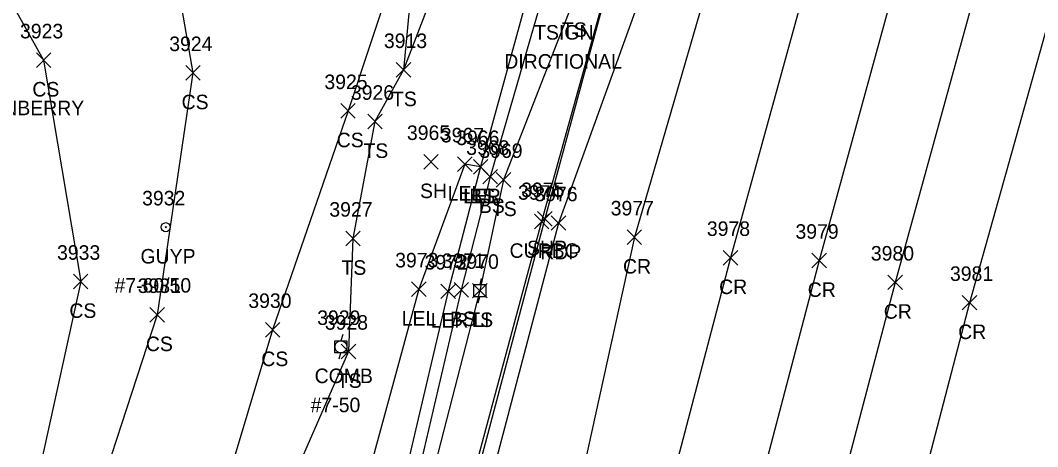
# Model space of a CAD drawing. Extents: x 1462089 to 1464015, y 730534 to 736144.
# Drawn here: x 1462748.3 to 1462888.4, y 732247.8 to 732306.5 of the extents above; entities that cross this region are included whole.
import ezdxf

# ---------------------------------------------------------------- set-up
doc = ezdxf.new("R2010")
doc.units = 0
for name, color, linetype in [('L_A', 7, 'Continuous'), ('L_C', 7, 'Continuous'), ('L_I', 7, 'Continuous'), ('L_TIC', 7, 'Continuous'), ('LARO', 7, 'Continuous'), ('LELB', 7, 'Continuous'), ('P_A', 7, 'Continuous'), ('P_I', 7, 'Continuous'), ('P_TIC', 7, 'Continuous'), ('PET', 7, 'Continuous'), ('PRC', 7, 'Continuous'), ('PSP', 7, 'Continuous'), ('R_A', 7, 'Continuous'), ('R_I', 7, 'Continuous'), ('R_TIC', 7, 'Continuous'), ('RC', 7, 'Continuous'), ('S_A', 7, 'Continuous'), ('S_C', 7, 'Continuous'), ('U_A', 7, 'Continuous'), ('U_C', 7, 'Continuous'), ('U_I', 7, 'Continuous'), ('ULP', 7, 'Continuous'), ('UP', 7, 'Continuous'), ('UPGW', 7, 'Continuous')]:
    doc.layers.add(name, color=color, linetype=linetype)

msp = doc.modelspace()

# ---------------------------------------------------------------- linework, layer by layer
at = {"layer": 'L_TIC'}
for points in [[(1462750.49, 732300.01), (1462752.49, 732302.01)], [(1462752.49, 732300.01), (1462750.49, 732302.01)], [(1462771.06, 732298.26), (1462773.06, 732300.26)], [(1462773.06, 732298.26), (1462771.06, 732300.26)], [(1462800.07, 732298.68), (1462802.07, 732300.68)], [(1462802.07, 732298.68), (1462800.07, 732300.68)], [(1462800.07, 732298.68), (1462802.07, 732300.68)], [(1462802.07, 732298.68), (1462800.07, 732300.68)], [(1462792.43, 732293.03), (1462794.43, 732295.03)], [(1462794.43, 732293.03), (1462792.43, 732295.03)], [(1462796.14, 732291.56), (1462798.14, 732293.56)], [(1462798.14, 732291.56), (1462796.14, 732293.56)], [(1462803.85, 732286.03), (1462805.85, 732288.03)], [(1462805.85, 732286.03), (1462803.85, 732288.03)], [(1462808.51, 732285.7), (1462810.51, 732287.7)], [(1462810.51, 732285.7), (1462808.51, 732287.7)], [(1462810.69, 732285.33), (1462812.69, 732287.33)], [(1462812.69, 732285.33), (1462810.69, 732287.33)], [(1462810.69, 732285.33), (1462812.69, 732287.33)], [(1462812.69, 732285.33), (1462810.69, 732287.33)], [(1462810.69, 732285.33), (1462812.69, 732287.33)], [(1462812.69, 732285.33), (1462810.69, 732287.33)], [(1462812.01, 732283.98), (1462814.01, 732285.98)], [(1462814.01, 732283.98), (1462812.01, 732285.98)], [(1462813.84, 732283.56), (1462815.84, 732285.56)], [(1462815.84, 732283.56), (1462813.84, 732285.56)], [(1462793.11, 732275.48), (1462795.11, 732277.48)], [(1462795.11, 732275.48), (1462793.11, 732277.48)], [(1462755.6, 732269.55), (1462757.6, 732271.55)], [(1462757.6, 732269.55), (1462755.6, 732271.55)], [(1462802.18, 732268.5), (1462804.18, 732270.5)], [(1462804.18, 732268.5), (1462802.18, 732270.5)], [(1462806.23, 732268.21), (1462808.23, 732270.21)], [(1462808.23, 732268.21), (1462806.23, 732270.21)], [(1462808.03, 732268.42), (1462810.03, 732270.42)], [(1462810.03, 732268.42), (1462808.03, 732270.42)], [(1462810.59, 732268.3), (1462812.59, 732270.3)], [(1462812.59, 732268.3), (1462810.59, 732270.3)], [(1462766.14, 732264.98), (1462768.14, 732266.98)], [(1462768.14, 732264.98), (1462766.14, 732266.98)], [(1462782.04, 732262.92), (1462784.04, 732264.92)], [(1462784.04, 732262.92), (1462782.04, 732264.92)], [(1462792.48, 732259.93), (1462794.48, 732261.93)], [(1462794.48, 732259.93), (1462792.48, 732261.93)]]:
    msp.add_lwpolyline(points, dxfattribs=at)
at = {"layer": 'LARO'}
for points in [[(1462811.69, 732286.33), (1462807.23, 732269.21), (1462800.04, 732238.8), (1462789.66, 732200.77), (1462786.16, 732191.39), (1462773.17, 732142.55), (1462762.59, 732101.23), (1462750.3, 732056), (1462737.3, 732015), (1462731, 731998.27), (1462722.22, 731986.67), (1462712.54, 731977.49), (1462705.64, 731972.39), (1462692.98, 731969.55), (1462682.24, 731971.77), (1462644.49, 731992.53), (1462610.27, 732008.8), (1462590.7, 732019.88), (1462573.65, 732029.77), (1462532.93, 732051.27)], [(1462811.69, 732286.33), (1462809.51, 732286.7), (1462803.18, 732269.5), (1462795.09, 732239.9)]]:
    msp.add_lwpolyline(points, dxfattribs=at)
at = {"layer": 'LELB'}
for points in [[(1462576.07, 732442.44), (1462583.47, 732447.07), (1462597.53, 732450.09), (1462627.46, 732438.1), (1462676.16, 732419.43), (1462714.86, 732406.16), (1462753.43, 732395.57), (1462791.64, 732383.74), (1462815.41, 732372.3), (1462822.96, 732362.43), (1462824.94, 732348.28), (1462827.17, 732338.9), (1462824.49, 732309.21), (1462814.84, 732284.56), (1462811.59, 732269.3), (1462803.53, 732238.16)], [(1462583.22, 732439.94), (1462589.94, 732445.61), (1462624.22, 732432.73), (1462673.9, 732414.83), (1462712.5, 732401.6), (1462752.06, 732392.3), (1462790.4, 732380.07), (1462811.29, 732369.74), (1462813.05, 732370.82), (1462814.39, 732369.97), (1462814.82, 732367.56), (1462820.41, 732360.4), (1462823.99, 732347.44), (1462825.38, 732338.29), (1462824.13, 732329.23), (1462820.76, 732311.76), (1462813.01, 732284.98), (1462809.03, 732269.42), (1462801.93, 732239.13)], [(1462595.72, 732406.28), (1462619.4, 732406.7), (1462642.47, 732399.16), (1462667.34, 732396.48), (1462684.1, 732390.5), (1462719.43, 732377.7), (1462729.06, 732369.99), (1462742.49, 732352.09), (1462751.14, 732333.71), (1462745.11, 732312.38), (1462751.49, 732301.01), (1462756.6, 732270.55), (1462749.08, 732236.3), (1462739.5, 732197.27), (1462722.63, 732167.04), (1462705.2, 732121.69), (1462689.78, 732084.32), (1462690.84, 732066.26), (1462684.58, 732060.84), (1462690.56, 732032.44), (1462672.45, 732001.12)], [(1462723.88, 732392.66), (1462720.49, 732384.22), (1462723.52, 732388.53), (1462725.36, 732387.04), (1462723.66, 732380.38), (1462729.06, 732369.99), (1462755.94, 732366.64), (1462768.29, 732353.37), (1462773.75, 732331.76), (1462769.17, 732315.95), (1462772.06, 732299.26), (1462767.14, 732265.98), (1462756.64, 732233.77)], [(1462737.26, 732387.58), (1462754.65, 732384.94), (1462771.35, 732379.21), (1462789.69, 732371.88), (1462800.87, 732366.69), (1462811.28, 732362.1), (1462815.11, 732347.04), (1462815.56, 732330.44), (1462820.17, 732329.94), (1462819.39, 732326.56), (1462811.06, 732320.84), (1462805.94, 732312.32), (1462801.07, 732299.68), (1462797.14, 732292.56), (1462794.11, 732276.48), (1462793.48, 732260.93), (1462778.67, 732227.05)], [(1462771.34, 732370.93), (1462788.66, 732351.07), (1462799.07, 732328.54), (1462799.45, 732312.22), (1462793.43, 732294.03), (1462783.04, 732263.92), (1462772.71, 732229.46), (1462765.32, 732191.27), (1462752.68, 732160.4), (1462737.05, 732121.41), (1462720.38, 732070.54)], [(1462777.18, 732369.99), (1462791.94, 732355.16), (1462804.14, 732332.2), (1462801.07, 732299.68)], [(1462821.9, 732323.26), (1462818.79, 732312.26), (1462811.69, 732286.33)]]:
    msp.add_lwpolyline(points, dxfattribs=at)
at = {"layer": 'P_TIC'}
for points in [[(1462819.54, 732278.17), (1462821.54, 732280.17)], [(1462821.54, 732278.17), (1462819.54, 732280.17)], [(1462821.42, 732277.6), (1462823.42, 732279.6)], [(1462823.42, 732277.6), (1462821.42, 732279.6)], [(1462831.87, 732275.65), (1462833.87, 732277.65)], [(1462833.87, 732275.65), (1462831.87, 732277.65)], [(1462845.12, 732272.83), (1462847.12, 732274.83)], [(1462847.12, 732272.83), (1462845.12, 732274.83)], [(1462857.32, 732272.44), (1462859.32, 732274.44)], [(1462859.32, 732272.44), (1462857.32, 732274.44)], [(1462867.8, 732269.44), (1462869.8, 732271.44)], [(1462869.8, 732269.44), (1462867.8, 732271.44)], [(1462878.05, 732266.64), (1462880.05, 732268.64)], [(1462880.05, 732266.64), (1462878.05, 732268.64)], [(1462878.05, 732266.64), (1462880.05, 732268.64)], [(1462880.05, 732266.64), (1462878.05, 732268.64)]]:
    msp.add_lwpolyline(points, dxfattribs=at)
at = {"layer": 'PET'}
msp.add_lwpolyline([(1462974.36, 732735), (1462957.21, 732680.82), (1462945.36, 732643.96), (1462932.51, 732601.63), (1462920.15, 732563.11), (1462911.43, 732534.97), (1462898.01, 732492.33), (1462884.52, 732450), (1462822.42, 732278.6), (1462811.42, 732236.79), (1462797.46, 732186.94), (1462784.89, 732139.5), (1462773.38, 732098.59), (1462761.09, 732052.78), (1462749.31, 732009.82), (1462737.3, 731963.43), (1462717.1, 731889.53)], dxfattribs=at)
at = {"layer": 'PRC'}
for points in [[(1462985.72, 732731.93), (1462969.44, 732677.27), (1462957.49, 732641.21), (1462943.9, 732597.67), (1462931.65, 732559.61), (1462922.76, 732531.12), (1462910.18, 732489.03), (1462895.07, 732444.4), (1462885.16, 732408.13), (1462864.59, 732375.33), (1462853.42, 732347.26), (1462832.87, 732276.65), (1462823.23, 732232.91), (1462808.46, 732182.81), (1462796.54, 732136.82), (1462784.67, 732094.48), (1462773.76, 732052.9), (1462761.07, 732007.23), (1462748.95, 731961.52), (1462736.51, 731921.31)], [(1462885.16, 732408.13), (1462873.49, 732369.25), (1462865.09, 732342.58), (1462846.12, 732273.83), (1462834.44, 732229.42), (1462820.22, 732178.99), (1462808.67, 732134.12), (1462796.38, 732089.42), (1462785.55, 732047.77), (1462772.99, 732002.51), (1462761.02, 731958.42), (1462747.81, 731917.01)], [(1462895.98, 732404.53), (1462883.09, 732362.38), (1462876.35, 732338.99), (1462858.32, 732273.44), (1462845.77, 732225.61), (1462832.16, 732177.16), (1462820.06, 732130.66), (1462807.67, 732084.91), (1462796.73, 732044.25), (1462784.84, 732000.16), (1462772.41, 731954.34), (1462759.38, 731913.09)], [(1462916.12, 732396.98), (1462898, 732335.16), (1462879.05, 732267.64)], [(1462887.36, 732337.75), (1462868.8, 732270.44), (1462856.22, 732222.64), (1462842.42, 732172.51), (1462830.22, 732126.58), (1462817.44, 732080.47), (1462807.22, 732041.67), (1462794.66, 731996.86), (1462782.02, 731950.47), (1462768.89, 731909.84)], [(1462879.05, 732267.64), (1462866.24, 732218.54), (1462852.56, 732169.04), (1462840.4, 732123.53), (1462827.58, 732077.16), (1462817.45, 732038.34), (1462804.76, 731993.39), (1462793.02, 731947.65), (1462779.18, 731905.95)]]:
    msp.add_lwpolyline(points, dxfattribs=at)
at = {"layer": 'PSP'}
msp.add_lwpolyline([(1462968.73, 732736.5), (1462951.61, 732681.88), (1462940.59, 732646.44), (1462927.05, 732603.06), (1462915.13, 732564.78), (1462905.93, 732535.59), (1462892.76, 732493.15), (1462882.84, 732461.98), (1462878.84, 732452.24), (1462860.17, 732402.54), (1462855.98, 732390.47), (1462851.6, 732378.35), (1462831.73, 732320.54), (1462820.54, 732279.17), (1462809.4, 732237.24), (1462795.77, 732187.97), (1462782.91, 732140.19), (1462771.75, 732099.01), (1462759.21, 732053.14), (1462747.62, 732010.5), (1462744.84, 731999.27), (1462735.88, 731965.54), (1462724.35, 731923.62)], dxfattribs=at)
at = {"layer": 'R_TIC'}
for points in [[(1462819.1, 732277.81), (1462821.1, 732279.81)], [(1462821.1, 732277.81), (1462819.1, 732279.81)]]:
    msp.add_lwpolyline(points, dxfattribs=at)
at = {"layer": 'RC'}
msp.add_lwpolyline([(1462829.93, 732355.37), (1462830.59, 732355.49), (1462831.24, 732353.27), (1462834.24, 732341.28), (1462833.71, 732330.4), (1462831.71, 732320.54), (1462820.1, 732278.81), (1462808.97, 732237.56), (1462795.49, 732188.01), (1462782.74, 732140.32), (1462771.63, 732099.14), (1462759.13, 732053.25), (1462747.5, 732010.47), (1462744.54, 731999.36), (1462742.28, 731993.46), (1462735.21, 731981.65), (1462730.48, 731976.35), (1462728.98, 731974.4)], dxfattribs=at)
at = {"layer": 'ULP'}
for p, q in [((1462811.76, 732270.96), (1462811.59, 732270.13)), ((1462810.76, 732268.46), (1462810.76, 732270.13)), ((1462810.76, 732270.13), (1462812.43, 732270.13)), ((1462811.59, 732269.3), (1462811.59, 732269.3)), ((1462812.43, 732270.13), (1462812.43, 732268.46)), ((1462812.43, 732268.46), (1462810.76, 732268.46)), ((1462811.34, 732267.63), (1462811.59, 732268.46))]:
    msp.add_line(p, q, dxfattribs=at)
at = {"layer": 'UP'}
for p, q in [((1462792.7, 732263.25), (1462792.45, 732262.41)), ((1462791.61, 732260.75), (1462791.61, 732262.41)), ((1462791.61, 732262.41), (1462793.28, 732262.41)), ((1462793.28, 732262.41), (1462793.28, 732260.75)), ((1462793.28, 732260.75), (1462791.61, 732260.75)), ((1462792.2, 732259.91), (1462792.45, 732260.75)), ((1462792.45, 732261.58), (1462792.45, 732261.58))]:
    msp.add_line(p, q, dxfattribs=at)
msp.add_circle((1462792.45, 732261.58), 0.833, dxfattribs=at)
at = {"layer": 'UPGW'}
for radius in [0.625, 0.0833]:
    msp.add_circle((1462768.32, 732278.03), radius, dxfattribs=at)

# ---------------------------------------------------------------- texts
at = {"layer": 'L_A'}
for s, p in [('TS', (1462822.9, 732304.21)), ('CS', (1462749.94, 732296.01)), ('CS', (1462770.5, 732294.26)), ('TS', (1462799.48, 732294.68)), ('TS', (1462799.48, 732294.68)), ('CS', (1462791.87, 732289.03)), ('TS', (1462795.55, 732287.56)), ('SH', (1462803.34, 732282.03)), ('LEL', (1462807.15, 732281.7)), ('LER', (1462809.27, 732281.33)), ('LEL', (1462809.33, 732281.33)), ('BS', (1462810.13, 732281.33)), ('BS', (1462811.45, 732279.98)), ('TS', (1462813.25, 732279.56)), ('TS', (1462792.52, 732271.48)), ('CS', (1462755.04, 732265.55)), ('LEL', (1462800.82, 732264.5)), ('LER', (1462804.81, 732264.21)), ('BS', (1462807.47, 732264.42)), ('TS', (1462810, 732264.3)), ('CS', (1462765.58, 732260.98)), ('CS', (1462781.48, 732258.92)), ('TS', (1462791.89, 732255.93))]:
    msp.add_text(s, height=2, dxfattribs=at).set_placement(p)
at = {"layer": 'L_C'}
msp.add_text('NIGH BUSH CRANBERRY', height=2, dxfattribs=at).set_placement((1462724.69, 732293.44))
at = {"layer": 'L_I'}
for s, p in [('3923', (1462748.24, 732304.01)), ('3924', (1462768.8, 732302.26)), ('3913', (1462798.37, 732302.68)), ('3913', (1462798.37, 732302.68)), ('3925', (1462790.17, 732297.03)), ('3926', (1462793.82, 732295.56)), ('3965', (1462801.54, 732290.03)), ('3967', (1462806.21, 732289.7)), ('3966', (1462808.33, 732289.33)), ('3966', (1462808.33, 732289.33)), ('3966', (1462808.33, 732289.33)), ('3968', (1462809.7, 732287.98)), ('3969', (1462811.52, 732287.56)), ('3927', (1462790.85, 732279.48)), ('3933', (1462753.34, 732273.55)), ('3973', (1462799.92, 732272.5)), ('3971', (1462806.34, 732272.42)), ('3972', (1462803.97, 732272.21)), ('3970', (1462808.25, 732272.3)), ('3931', (1462764.45, 732268.98)), ('3930', (1462779.69, 732266.92)), ('3928', (1462790.23, 732263.93))]:
    msp.add_text(s, height=2, dxfattribs=at).set_placement(p)
at = {"layer": 'P_A'}
for s, p in [('SHP', (1462818.08, 732274.17)), ('RDP', (1462819.91, 732273.6)), ('CR', (1462831.31, 732271.65)), ('CR', (1462844.55, 732268.83)), ('CR', (1462856.76, 732268.44)), ('CR', (1462867.23, 732265.44)), ('CR', (1462877.48, 732262.64)), ('CR', (1462877.48, 732262.64))]:
    msp.add_text(s, height=2, dxfattribs=at).set_placement(p)
at = {"layer": 'P_I'}
for s, p in [('3975', (1462817.28, 732282.17)), ('3976', (1462819.1, 732281.6)), ('3977', (1462829.61, 732279.65)), ('3978', (1462842.86, 732276.83)), ('3979', (1462855.06, 732276.44)), ('3980', (1462865.45, 732273.44)), ('3981', (1462876.35, 732270.64)), ('3981', (1462876.35, 732270.64))]:
    msp.add_text(s, height=2, dxfattribs=at).set_placement(p)
at = {"layer": 'R_A'}
msp.add_text('CURBC', height=2, dxfattribs=at).set_placement((1462815.68, 732273.81))
at = {"layer": 'R_I'}
msp.add_text('3974', height=2, dxfattribs=at).set_placement((1462816.84, 732281.81))
at = {"layer": 'S_A'}
msp.add_text('TSIGN', height=2, dxfattribs=at).set_placement((1462819.06, 732303.84))
at = {"layer": 'S_C'}
msp.add_text('DIRCTIONAL', height=2, dxfattribs=at).set_placement((1462814.95, 732299.84))
at = {"layer": 'U_A'}
for s, p in [('GUYP', (1462764.84, 732273.03)), ('LI', (1462810.7, 732264.3)), ('COMB', (1462788.83, 732256.58))]:
    msp.add_text(s, height=2, dxfattribs=at).set_placement(p)
at = {"layer": 'U_C'}
for s, p in [('#7-60/50', (1462761.26, 732269.03)), ('#7-50', (1462788.28, 732252.58))]:
    msp.add_text(s, height=2, dxfattribs=at).set_placement(p)
at = {"layer": 'U_I'}
for s, p in [('3932', (1462765.06, 732281.03)), ('3970', (1462808.25, 732272.3)), ('3929', (1462789.18, 732264.58))]:
    msp.add_text(s, height=2, dxfattribs=at).set_placement(p)

doc.saveas('drawing.dxf')
